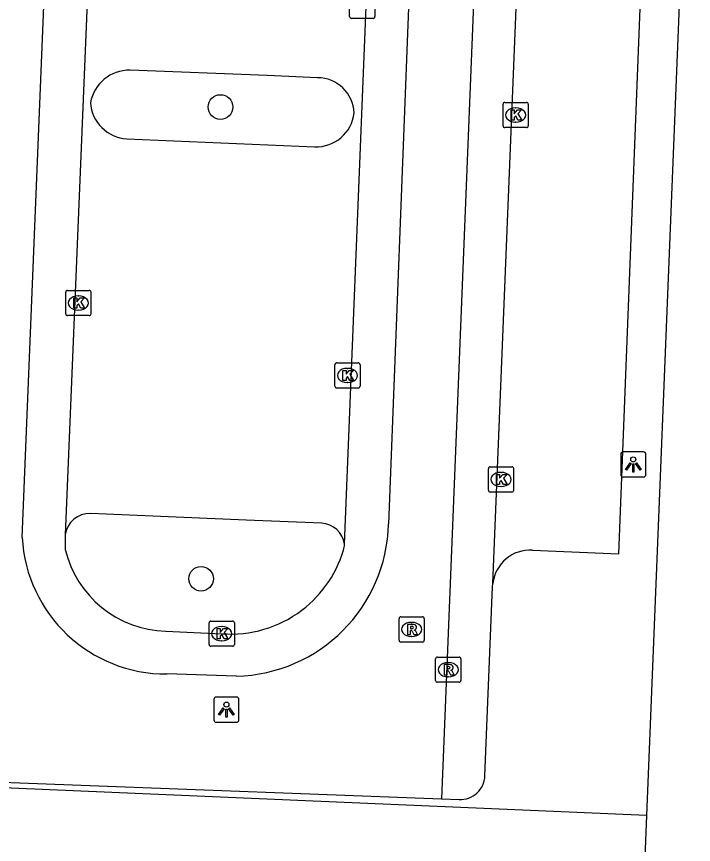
# Model space of a CAD drawing. Extents: x 160732 to 162105, y 387428 to 388479.
# Drawn here: x 161501.67 to 161528.51, y 387503.85 to 387536.68 of the extents above; entities that cross this region are included whole.
import ezdxf

# ---------------------------------------------------------------- set-up
doc = ezdxf.new("R2010")
doc.units = 0
for name, color, linetype in [('IMGEO_Boom', 7, 'Continuous'), ('IMGEO_Kolk', 7, 'Continuous'), ('IMGEO_Lichtpunt', 7, 'Continuous'), ('IMGEO_Pand', 7, 'Continuous'), ('IMGEO_Parkeervlak_open', 7, 'Continuous'), ('IMGEO_Rijbaan_lokaal_gesloten', 7, 'Continuous'), ('IMGEO_Rijbaan_lokaal_open', 7, 'Continuous'), ('IMGEO_Rioolput', 7, 'Continuous'), ('IMGEO_Voetpad_open', 7, 'Continuous')]:
    doc.layers.add(name, color=color, linetype=linetype)

msp = doc.modelspace()

# ---------------------------------------------------------------- linework, layer by layer
at = {"layer": 'IMGEO_Boom'}
for centre in [(161509.759, 387533.093), (161508.991, 387514.389)]:
    msp.add_circle(centre, 0.489, dxfattribs=at)
at = {"layer": 'IMGEO_Kolk'}
for p, q in [((161514.881, 387536.68), (161514.881, 387537.532)), ((161515.882, 387537.532), (161515.882, 387536.68)), ((161515.808, 387536.606), (161514.956, 387536.606)), ((161521.038, 387533.277), (161521.89, 387533.277)), ((161520.963, 387532.351), (161520.963, 387533.203)), ((161521.451, 387533.057), (161521.476, 387533.057)), ((161521.964, 387533.203), (161521.964, 387532.351)), ((161521.474, 387532.497), (161521.449, 387532.497)), ((161521.89, 387532.277), (161521.038, 387532.277)), ((161503.624, 387524.895), (161503.624, 387525.747)), ((161503.699, 387525.821), (161504.551, 387525.821)), ((161504.625, 387525.747), (161504.625, 387524.895)), ((161504.112, 387525.601), (161504.137, 387525.601)), ((161504.551, 387524.821), (161503.699, 387524.821)), ((161504.135, 387525.041), (161504.11, 387525.041)), ((161514.294, 387522.024), (161514.294, 387522.876)), ((161514.369, 387522.95), (161515.221, 387522.95)), ((161515.295, 387522.876), (161515.295, 387522.024)), ((161514.782, 387522.73), (161514.807, 387522.73)), ((161514.805, 387522.17), (161514.78, 387522.17)), ((161515.221, 387521.95), (161514.369, 387521.95)), ((161520.383, 387517.9), (161520.383, 387518.752)), ((161520.458, 387518.826), (161521.31, 387518.826)), ((161520.871, 387518.606), (161520.896, 387518.606)), ((161521.384, 387518.752), (161521.384, 387517.9)), ((161520.894, 387518.046), (161520.869, 387518.046)), ((161521.31, 387517.826), (161520.458, 387517.826)), ((161509.308, 387511.785), (161509.308, 387512.637)), ((161509.383, 387512.711), (161510.235, 387512.711)), ((161510.309, 387512.637), (161510.309, 387511.785)), ((161509.796, 387512.491), (161509.821, 387512.491)), ((161510.235, 387511.711), (161509.383, 387511.711)), ((161509.819, 387511.931), (161509.794, 387511.931))]:
    msp.add_line(p, q, dxfattribs=at)
for points in [[(161514.881, 387536.68), (161514.881, 387537.532)], [(161515.882, 387537.532), (161515.882, 387536.68)], [(161515.808, 387536.606), (161514.956, 387536.606)], [(161521.038, 387533.277), (161521.89, 387533.277)], [(161520.963, 387532.351), (161520.963, 387533.203)], [(161521.284, 387532.977), (161521.407, 387532.977), (161521.407, 387532.826), (161521.537, 387532.977), (161521.701, 387532.977), (161521.555, 387532.826), (161521.708, 387532.577), (161521.556, 387532.577), (161521.471, 387532.741), (161521.407, 387532.674), (161521.407, 387532.577), (161521.284, 387532.577), (161521.284, 387532.977)], [(161521.964, 387533.203), (161521.964, 387532.351)], [(161521.89, 387532.277), (161521.038, 387532.277)], [(161503.624, 387524.895), (161503.624, 387525.747)], [(161503.699, 387525.821), (161504.551, 387525.821)], [(161504.625, 387525.747), (161504.625, 387524.895)], [(161503.945, 387525.521), (161504.068, 387525.521), (161504.068, 387525.37), (161504.198, 387525.521), (161504.362, 387525.521), (161504.216, 387525.37), (161504.369, 387525.121), (161504.217, 387525.121), (161504.132, 387525.285), (161504.068, 387525.218), (161504.068, 387525.121), (161503.945, 387525.121), (161503.945, 387525.521)], [(161504.551, 387524.821), (161503.699, 387524.821)], [(161514.294, 387522.024), (161514.294, 387522.876)], [(161514.369, 387522.95), (161515.221, 387522.95)], [(161515.295, 387522.876), (161515.295, 387522.024)], [(161514.615, 387522.65), (161514.738, 387522.65), (161514.738, 387522.499), (161514.868, 387522.65), (161515.032, 387522.65), (161514.886, 387522.499), (161515.039, 387522.25), (161514.887, 387522.25), (161514.802, 387522.414), (161514.738, 387522.347), (161514.738, 387522.25), (161514.615, 387522.25), (161514.615, 387522.65)], [(161515.221, 387521.95), (161514.369, 387521.95)], [(161520.383, 387517.9), (161520.383, 387518.752)], [(161520.458, 387518.826), (161521.31, 387518.826)], [(161520.704, 387518.526), (161520.827, 387518.526), (161520.827, 387518.375), (161520.957, 387518.526), (161521.121, 387518.526), (161520.975, 387518.375), (161521.128, 387518.126), (161520.976, 387518.126), (161520.891, 387518.29), (161520.827, 387518.223), (161520.827, 387518.126), (161520.704, 387518.126), (161520.704, 387518.526)], [(161521.384, 387518.752), (161521.384, 387517.9)], [(161521.31, 387517.826), (161520.458, 387517.826)], [(161509.308, 387511.785), (161509.308, 387512.637)], [(161509.383, 387512.711), (161510.235, 387512.711)], [(161510.309, 387512.637), (161510.309, 387511.785)], [(161509.629, 387512.411), (161509.752, 387512.411), (161509.752, 387512.26), (161509.882, 387512.411), (161510.046, 387512.411), (161509.9, 387512.26), (161510.053, 387512.011), (161509.901, 387512.011), (161509.816, 387512.175), (161509.752, 387512.108), (161509.752, 387512.011), (161509.629, 387512.011), (161509.629, 387512.411)], [(161510.235, 387511.711), (161509.383, 387511.711)]]:
    msp.add_lwpolyline(points, dxfattribs=at)
for centre, start, end in [((161514.958, 387536.682), 181.552, 268.448), ((161514.958, 387536.682), 181.552, 268.448), ((161515.806, 387536.682), 271.552, 358.448), ((161515.806, 387536.682), 271.552, 358.448), ((161521.04, 387533.201), 91.552, 178.448), ((161521.04, 387533.201), 91.552, 178.448), ((161521.888, 387533.201), 1.552, 88.448), ((161521.888, 387533.201), 1.552, 88.448), ((161521.04, 387532.353), 181.552, 268.448), ((161521.04, 387532.353), 181.552, 268.448), ((161521.888, 387532.353), 271.552, 358.448), ((161521.888, 387532.353), 271.552, 358.448), ((161503.701, 387525.745), 91.552, 178.448), ((161503.701, 387525.745), 91.552, 178.448), ((161504.549, 387525.745), 1.552, 88.448), ((161504.549, 387525.745), 1.552, 88.448), ((161503.701, 387524.897), 181.552, 268.448), ((161503.701, 387524.897), 181.552, 268.448), ((161504.549, 387524.897), 271.552, 358.448), ((161504.549, 387524.897), 271.552, 358.448), ((161514.371, 387522.874), 91.552, 178.448), ((161514.371, 387522.874), 91.552, 178.448), ((161515.219, 387522.874), 1.552, 88.448), ((161515.219, 387522.874), 1.552, 88.448), ((161514.371, 387522.026), 181.552, 268.448), ((161514.371, 387522.026), 181.552, 268.448), ((161515.219, 387522.026), 271.552, 358.448), ((161515.219, 387522.026), 271.552, 358.448), ((161520.46, 387518.75), 91.552, 178.448), ((161520.46, 387518.75), 91.552, 178.448), ((161521.308, 387518.75), 1.552, 88.448), ((161521.308, 387518.75), 1.552, 88.448), ((161520.46, 387517.902), 181.552, 268.448), ((161520.46, 387517.902), 181.552, 268.448), ((161521.308, 387517.902), 271.552, 358.448), ((161521.308, 387517.902), 271.552, 358.448), ((161509.385, 387512.635), 91.552, 178.448), ((161509.385, 387512.635), 91.552, 178.448), ((161510.233, 387512.635), 1.552, 88.448), ((161510.233, 387512.635), 1.552, 88.448), ((161509.385, 387511.787), 181.552, 268.448), ((161509.385, 387511.787), 181.552, 268.448), ((161510.233, 387511.787), 271.552, 358.448), ((161510.233, 387511.787), 271.552, 358.448)]:
    msp.add_arc(centre, 0.0765, start, end, dxfattribs=at)
for centre, major_axis, ratio, start_param, end_param in [((161521.45, 387532.777), (-0.387, 0.002), 0.722429, 4.712389, 7.853982), ((161521.475, 387532.777), (-0.39, 0.002), 0.717154, 1.570796, 4.712389), ((161504.111, 387525.321), (-0.387, 0.002), 0.722429, 4.712389, 7.853982), ((161504.136, 387525.321), (-0.39, 0.002), 0.717154, 1.570796, 4.712389), ((161514.781, 387522.45), (-0.387, 0.002), 0.722429, 4.712389, 7.853982), ((161514.806, 387522.45), (-0.39, 0.002), 0.717154, 1.570796, 4.712389), ((161520.87, 387518.326), (-0.387, 0.002), 0.722429, 4.712389, 7.853982), ((161520.895, 387518.326), (-0.39, 0.002), 0.717154, 1.570796, 4.712389), ((161509.795, 387512.211), (-0.387, 0.002), 0.722429, 4.712389, 7.853982), ((161509.82, 387512.211), (-0.39, 0.002), 0.717154, 1.570796, 4.712389)]:
    msp.add_ellipse(centre, major_axis=major_axis, ratio=ratio, start_param=start_param, end_param=end_param, dxfattribs=at)
at = {"layer": 'IMGEO_Lichtpunt'}
for p, q in [((161525.629, 387519.325), (161525.629, 387518.518)), ((161525.629, 387519.325), (161525.629, 387518.518)), ((161526.531, 387519.42), (161525.723, 387519.42)), ((161526.531, 387519.42), (161525.723, 387519.42)), ((161526.625, 387518.518), (161526.625, 387519.325)), ((161526.625, 387518.518), (161526.625, 387519.325)), ((161525.723, 387518.424), (161526.531, 387518.424)), ((161525.723, 387518.424), (161526.531, 387518.424)), ((161510.398, 387509.697), (161509.59, 387509.697)), ((161510.398, 387509.697), (161509.59, 387509.697)), ((161509.496, 387509.602), (161509.496, 387508.795)), ((161509.496, 387509.602), (161509.496, 387508.795)), ((161510.492, 387508.795), (161510.492, 387509.602)), ((161510.492, 387508.795), (161510.492, 387509.602)), ((161509.59, 387508.701), (161510.398, 387508.701)), ((161509.59, 387508.701), (161510.398, 387508.701))]:
    msp.add_line(p, q, dxfattribs=at)
for points in [[(161526.003, 387518.989), (161526.042, 387518.961), (161525.854, 387518.699), (161525.816, 387518.726), (161526.003, 387518.989)], [(161526.105, 387518.941), (161526.152, 387518.941), (161526.152, 387518.619), (161526.105, 387518.619), (161526.105, 387518.941)], [(161526.215, 387518.961), (161526.253, 387518.988), (161526.44, 387518.726), (161526.401, 387518.698), (161526.215, 387518.961)], [(161509.87, 387509.266), (161509.909, 387509.238), (161509.721, 387508.976), (161509.683, 387509.003), (161509.87, 387509.266)], [(161509.972, 387509.218), (161510.019, 387509.218), (161510.019, 387508.896), (161509.972, 387508.896), (161509.972, 387509.218)], [(161510.082, 387509.238), (161510.12, 387509.265), (161510.307, 387509.003), (161510.268, 387508.975), (161510.082, 387509.238)]]:
    msp.add_lwpolyline(points, dxfattribs=at)
for centre in [(161526.128, 387519.123), (161509.995, 387509.4)]:
    msp.add_circle(centre, 0.0994, dxfattribs=at)
for centre, start, end in [((161525.723, 387519.325), 90, 180), ((161525.723, 387519.325), 90, 180), ((161526.531, 387519.325), 0, 90), ((161526.531, 387519.325), 0, 90), ((161525.723, 387518.518), 180, 270), ((161525.723, 387518.518), 180, 270), ((161526.531, 387518.518), 270, 0), ((161526.531, 387518.518), 270, 360), ((161509.59, 387509.602), 90, 180), ((161509.59, 387509.602), 90, 180), ((161510.398, 387509.602), 0, 90), ((161510.398, 387509.602), 0, 90), ((161509.59, 387508.795), 180, 270), ((161509.59, 387508.795), 180, 270), ((161510.398, 387508.795), 270, 0), ((161510.398, 387508.795), 270, 360)]:
    msp.add_arc(centre, 0.0946, start, end, dxfattribs=at)
at = {"layer": 'IMGEO_Pand'}
for points in [[(161548.154, 387548.818), (161543.656, 387548.999), (161538.115, 387549.223), (161528.451, 387549.613), (161526.651, 387505)], [(161526.651, 387505), (161526.449, 387500), (161525.663, 387480.519)]]:
    msp.add_lwpolyline(points, dxfattribs=at)
at = {"layer": 'IMGEO_Parkeervlak_open'}
for points in [[(161513.609, 387534.254), (161511.613, 387534.341), (161506.173, 387534.556)], [(161506.05, 387531.827), (161513.499, 387531.514)], [(161513.772, 387516.588), (161510.774, 387516.708), (161505.228, 387516.95), (161504.609, 387516.974)]]:
    msp.add_lwpolyline(points, dxfattribs=at)
for centre, radius, start, end in [((161506.157, 387532.975), 1.581, 89.4224, 169.4816), ((161513.608, 387532.799), 1.455, 2.3182, 89.9741), ((161506.15, 387533.375), 1.551, 184.103, 266.2943), ((161513.547, 387533.04), 1.526, 268.2156, 353.1679), ((161504.565, 387516.005), 0.97, 87.3782, 172.9566), ((161513.714, 387515.615), 0.975, 8.8465, 86.5872)]:
    msp.add_arc(centre, radius, start, end, dxfattribs=at)
at = {"layer": 'IMGEO_Rijbaan_lokaal_gesloten'}
for points in [[(161501.898, 387516.03), (161503.405, 387553.006)], [(161517.803, 387552.399), (161516.42, 387516.57)], [(161520.406, 387552.315), (161518.528, 387505.667)], [(161510.387, 387510.528), (161507.638, 387510.613)], [(161499.001, 387506.399), (161518.528, 387505.667)]]:
    msp.add_lwpolyline(points, dxfattribs=at)
for centre, radius, start, end in [((161510.245, 387516.702), 6.176, 271.3136, 358.7718), ((161507.603, 387516.326), 5.713, 182.9681, 270.3485)]:
    msp.add_arc(centre, radius, start, end, dxfattribs=at)
at = {"layer": 'IMGEO_Rijbaan_lokaal_open'}
for points in [[(161520.557, 387514.2), (161522.033, 387550.706)], [(161504.977, 387549.41), (161503.602, 387516.124)], [(161514.677, 387515.765), (161516.006, 387548.893)], [(161503.602, 387516.124), (161503.595, 387516.004), (161503.603, 387515.547)], [(161514.684, 387515.708), (161514.681, 387515.737), (161514.677, 387515.765)], [(161520.245, 387506.575), (161520.548, 387514.073), (161520.557, 387514.2)], [(161507.593, 387512.307), (161509.809, 387512.211)], [(161518.528, 387505.667), (161519.22, 387505.641)]]:
    msp.add_lwpolyline(points, dxfattribs=at)
for centre, radius, start, end in [((161510.179, 387516.843), 4.645, 307.137, 345.8544), ((161507.726, 387516.547), 4.242, 193.6383, 268.2064), ((161510.169, 387516.871), 4.674, 265.5857, 307.033), ((161519.274, 387506.611), 0.972, 266.8227, 357.8581)]:
    msp.add_arc(centre, radius, start, end, dxfattribs=at)
at = {"layer": 'IMGEO_Rioolput'}
for p, q in [((161516.838, 387511.954), (161516.838, 387512.806)), ((161516.913, 387512.88), (161517.765, 387512.88)), ((161517.326, 387512.66), (161517.351, 387512.66)), ((161517.839, 387512.806), (161517.839, 387511.954)), ((161517.349, 387512.1), (161517.324, 387512.1)), ((161517.765, 387511.88), (161516.913, 387511.88)), ((161518.365, 387511.285), (161519.217, 387511.285)), ((161518.29, 387510.359), (161518.29, 387511.211)), ((161518.778, 387511.065), (161518.803, 387511.065)), ((161519.291, 387511.211), (161519.291, 387510.359)), ((161518.801, 387510.505), (161518.776, 387510.505)), ((161519.217, 387510.285), (161518.365, 387510.285))]:
    msp.add_line(p, q, dxfattribs=at)
for points in [[(161516.838, 387511.954), (161516.838, 387512.806)], [(161516.913, 387512.88), (161517.765, 387512.88)], [(161517.839, 387512.806), (161517.839, 387511.954)], [(161517.427, 387512.578), (161517.175, 387512.58), (161517.175, 387512.18)], [(161517.175, 387512.18), (161517.299, 387512.18), (161517.299, 387512.342), (161517.31, 387512.342)], [(161517.353, 387512.499), (161517.299, 387512.499), (161517.299, 387512.418)], [(161517.299, 387512.418), (161517.351, 387512.418)], [(161517.357, 387512.313), (161517.428, 387512.18), (161517.568, 387512.18), (161517.503, 387512.306)], [(161517.765, 387511.88), (161516.913, 387511.88)], [(161518.365, 387511.285), (161519.217, 387511.285)], [(161518.29, 387510.359), (161518.29, 387511.211)], [(161518.879, 387510.983), (161518.627, 387510.985), (161518.627, 387510.585)], [(161519.291, 387511.211), (161519.291, 387510.359)], [(161518.627, 387510.585), (161518.751, 387510.585), (161518.751, 387510.747), (161518.762, 387510.747)], [(161518.805, 387510.904), (161518.751, 387510.904), (161518.751, 387510.823)], [(161518.751, 387510.823), (161518.803, 387510.823)], [(161518.809, 387510.718), (161518.88, 387510.585), (161519.02, 387510.585), (161518.955, 387510.711)], [(161519.217, 387510.285), (161518.365, 387510.285)]]:
    msp.add_lwpolyline(points, dxfattribs=at)
for centre, radius, start, end in [((161516.915, 387512.804), 0.0765, 91.552, 178.448), ((161516.915, 387512.804), 0.0765, 91.552, 178.448), ((161517.763, 387512.804), 0.0765, 1.552, 88.448), ((161517.763, 387512.804), 0.0765, 1.552, 88.448), ((161517.309, 387512.289), 0.0533, 26.0293, 88.6989), ((161517.335, 387512.607), 0.19, 274.7715, 282.9687), ((161517.359, 387512.403), 0.0964, 77.0061, 93.1865), ((161517.373, 387512.46), 0.0378, 276.6634, 79.6772), ((161517.426, 387512.468), 0.109, 350.3612, 89.416), ((161517.424, 387512.468), 0.112, 277.5842, 350.9817), ((161517.408, 387512.253), 0.108, 29.5134, 73.7905), ((161516.915, 387511.956), 0.0765, 181.552, 268.448), ((161516.915, 387511.956), 0.0765, 181.552, 268.448), ((161517.763, 387511.956), 0.0765, 271.552, 358.448), ((161517.763, 387511.956), 0.0765, 271.552, 358.448), ((161518.367, 387511.209), 0.0765, 91.552, 178.448), ((161518.367, 387511.209), 0.0765, 91.552, 178.448), ((161519.215, 387511.209), 0.0765, 1.552, 88.448), ((161519.215, 387511.209), 0.0765, 1.552, 88.448), ((161518.878, 387510.873), 0.109, 350.3612, 89.416), ((161518.761, 387510.694), 0.0533, 26.0293, 88.6989), ((161518.787, 387511.012), 0.19, 274.7715, 282.9687), ((161518.811, 387510.808), 0.0964, 77.0061, 93.1865), ((161518.825, 387510.865), 0.0378, 276.6634, 79.6772), ((161518.876, 387510.873), 0.112, 277.5842, 350.9817), ((161518.86, 387510.658), 0.108, 29.5134, 73.7905), ((161518.367, 387510.361), 0.0765, 181.552, 268.448), ((161518.367, 387510.361), 0.0765, 181.552, 268.448), ((161519.215, 387510.361), 0.0765, 271.552, 358.448), ((161519.215, 387510.361), 0.0765, 271.552, 358.448)]:
    msp.add_arc(centre, radius, start, end, dxfattribs=at)
for centre, major_axis, ratio, start_param, end_param in [((161517.325, 387512.38), (-0.387, 0.002), 0.722429, 4.712389, 7.853982), ((161517.35, 387512.38), (-0.39, 0.002), 0.717154, 1.570796, 4.712389), ((161518.777, 387510.785), (-0.387, 0.002), 0.722429, 4.712389, 7.853982), ((161518.802, 387510.785), (-0.39, 0.002), 0.717154, 1.570796, 4.712389)]:
    msp.add_ellipse(centre, major_axis=major_axis, ratio=ratio, start_param=start_param, end_param=end_param, dxfattribs=at)
at = {"layer": 'IMGEO_Voetpad_open'}
for points in [[(161522.137, 387515.523), (161525.552, 387515.379), (161526.878, 387549.19), (161523.466, 387549.349)], [(161526.651, 387505), (161498.994, 387506.192)]]:
    msp.add_lwpolyline(points, dxfattribs=at)
msp.add_arc((161522.042, 387514.032), 1.494, 86.3463, 173.5354, dxfattribs=at)

doc.saveas('drawing.dxf')
